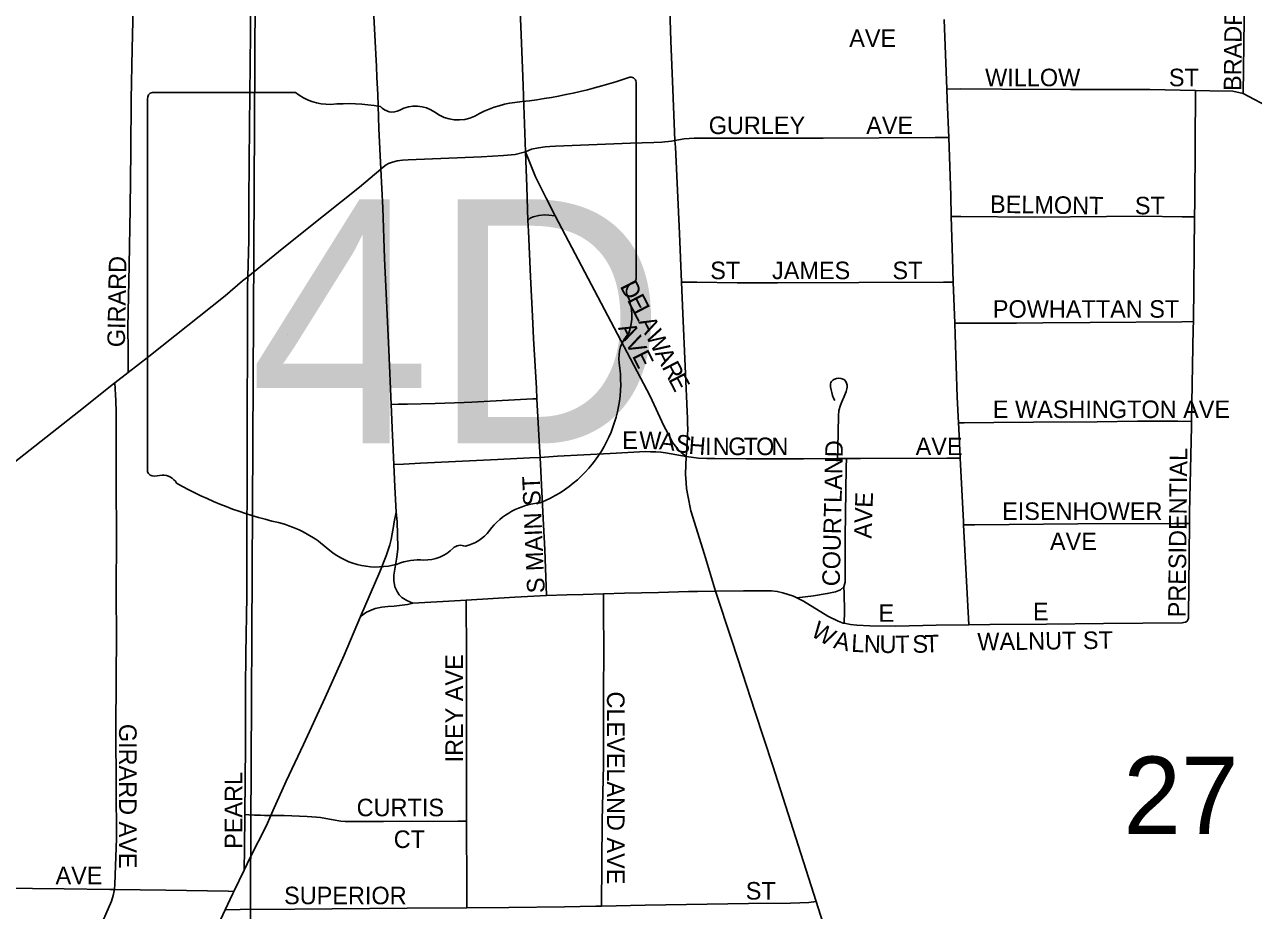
# Model space of a CAD drawing. Extents: x 1584893 to 1934202, y 663575 to 1091909.
# Drawn here: x 1792485 to 1795986, y 939146 to 941672 of the extents above; entities that cross this region are included whole.
import ezdxf

# ---------------------------------------------------------------- set-up
doc = ezdxf.new("R2010")
doc.units = 0
for name, color, linetype in [('GM_X_City_Street', 7, 'Continuous'), ('GM_X_City_Street_Text', 7, 'Continuous'), ('GM_X_Section', 7, 'Continuous'), ('GM_X_Section_Text', 7, 'Continuous'), ('GM_X_State_Location', 7, 'Continuous'), ('GM_X_State_Route', 7, 'Continuous'), ('GM_X_State_Shield', 7, 'Continuous')]:
    doc.layers.add(name, color=color, linetype=linetype)

msp = doc.modelspace()

# ---------------------------------------------------------------- linework, layer by layer
at = {"layer": 'GM_X_City_Street'}
for points in [[(1792779.8, 940680), (1792779.8, 940726.7), (1792779.8, 940743), (1792779.3, 940808.2), (1792782.3, 940986.4), (1792785.1, 941147.8), (1792787.4, 941311.6), (1792788.7, 941458.6), (1792791.4, 941603), (1792794.6, 941762), (1792797.6, 941920.5), (1792795.9, 942002), (1792796.3, 942039.4)], [(1793120.8, 940953), (1793123.9, 941056.9), (1793124.1, 941171.4), (1793125.7, 941384.4), (1793128.5, 941646.4), (1793129.5, 941826.6), (1793126.6, 941941.1), (1793123, 942045.7)], [(1795956.9, 941475.5), (1795963.9, 941967.4)], [(1795105, 941686.7), (1795112.8, 941488.1)], [(1795112.8, 941488.1), (1795152.1, 941488.3), (1795269.4, 941487.7), (1795464.8, 941486.6), (1795691.5, 941486.7), (1795821.4, 941483.5)], [(1795112.8, 941488.1), (1795114, 941458.4), (1795117.9, 941350)], [(1795818.2, 941123.8), (1795818.9, 941166.5), (1795820.3, 941330.5), (1795821.4, 941483.5)], [(1795821.4, 941483.5), (1795861.7, 941482.7), (1795927.8, 941481.9), (1795956.9, 941475.5)], [(1795956.9, 941475.5), (1796122.1, 941387.7), (1796266.6, 941309.6)], [(1793912.2, 941308.9), (1793929.6, 941316.3), (1793949.5, 941320.6), (1793968.1, 941323.3), (1793981.6, 941324.3), (1793997.8, 941325.4), (1794211.2, 941334), (1794277.4, 941335.3), (1794301, 941336.8), (1794308.9, 941337.6), (1794319.4, 941338.6), (1794328, 941339.7), (1794337.9, 941341.8)], [(1794337.9, 941341.8), (1794363.7, 941345.8), (1794392.2, 941347.6), (1794467.6, 941348.3), (1794599.1, 941348.4), (1794759.9, 941348.4), (1794920, 941348.9), (1795079.8, 941349.8), (1795117.9, 941350)], [(1795117.9, 941350), (1795123.8, 941184.3), (1795125.4, 941124.5)], [(1793918.9, 941113.1), (1793915.6, 941209.7), (1793912.2, 941308.9)], [(1793996.2, 941126.9), (1793970.7, 941177.2), (1793940.6, 941237.4), (1793912.2, 941308.9)], [(1793918.9, 941113.1), (1793925.8, 941119.6), (1793933.8, 941123.8), (1793949.8, 941127.6), (1793966.1, 941129.2), (1793978.3, 941128.8), (1793996.2, 941126.9)], [(1793944.5, 940605.1), (1793943.2, 940635.4), (1793935.3, 940777), (1793932.2, 940841), (1793926.7, 940952.3), (1793920.4, 941082.5), (1793918.9, 941113.1)], [(1794370, 940440.3), (1794355.5, 940452), (1794346.8, 940460.6), (1794331.9, 940479.9), (1794317.4, 940507.3), (1794306.4, 940528), (1794266.9, 940613), (1794034.3, 941054.4), (1793996.2, 941126.9)], [(1795125.4, 941124.5), (1795152.2, 941124.4), (1795362.4, 941123.3), (1795670.2, 941125.4), (1795783.4, 941123.6), (1795818.2, 941123.8)], [(1795125.4, 941124.5), (1795128.6, 941004.8), (1795131, 940937.4)], [(1795815.2, 940825.2), (1795818.2, 941123.8)], [(1793111.9, 939419.7), (1793113.9, 939615.6), (1793113.9, 939779.6), (1793114.8, 939878), (1793117.7, 940041.8), (1793118, 940205.5), (1793119.2, 940369.3), (1793119.1, 940582), (1793119.5, 940745.6), (1793120, 940926), (1793120.8, 940953)], [(1794356.9, 940938), (1794400.1, 940937.4), (1794514.8, 940935.8), (1794630.2, 940936.1), (1794862, 940936.7), (1795102.8, 940937.3), (1795131, 940937.4)], [(1795131, 940937.4), (1795135.2, 940820.6)], [(1795135.2, 940820.6), (1795165.7, 940820.7), (1795263.2, 940821.1), (1795311.6, 940820.9), (1795386.2, 940821.5), (1795520.9, 940822.7), (1795782.4, 940824.9), (1795815.2, 940825.2)], [(1795135.2, 940820.6), (1795136.3, 940788), (1795142.3, 940609.9), (1795146, 940536.5)], [(1795809.8, 940540.6), (1795815, 940805.9), (1795815.2, 940825.2)], [(1792740.5, 939205.8), (1792741.7, 939221.1), (1792746.6, 939351.8), (1792746, 939499.3), (1792744.4, 939660.6), (1792746.1, 939807.7), (1792746.7, 939932.5), (1792745.7, 940043.9), (1792746.8, 940222.8), (1792745.2, 940354), (1792745.2, 940452.6), (1792745.6, 940502.9), (1792746.1, 940551.2), (1792745.9, 940567.4), (1792744.7, 940600.3), (1792743.6, 940616.6), (1792741.4, 940650.5)], [(1794801.3, 940434.4), (1794802.4, 940464.5), (1794804, 940556.1), (1794805.1, 940571.7), (1794809.4, 940586.6), (1794813, 940596.1), (1794820.1, 940611.5), (1794826, 940626.3), (1794828.1, 940633.3), (1794828.7, 940638), (1794828.3, 940644.3), (1794826.8, 940650), (1794824.8, 940654.6), (1794820.6, 940659.4), (1794814.8, 940662.3), (1794810.6, 940663.1), (1794803.6, 940663.4), (1794797.8, 940662.7), (1794790.9, 940660.2), (1794787.5, 940657.8), (1794784.4, 940654.7), (1794782.5, 940651.3), (1794781.4, 940647.3), (1794781.1, 940639.1), (1794782.6, 940631), (1794784.5, 940623.2), (1794786.9, 940614.9), (1794789.9, 940607), (1794793.4, 940600)], [(1793529.1, 940588.7), (1793549.5, 940589.3), (1793575.6, 940590), (1793655, 940592), (1793737.2, 940594.5), (1793759.5, 940595.5), (1793828.9, 940599.2), (1793932.6, 940604.5), (1793944.5, 940605.1)], [(1793953.9, 940437.7), (1793951.2, 940484.3), (1793944.5, 940605.1)], [(1795146, 940536.5), (1795161.9, 940536.7), (1795246.1, 940537.4), (1795359.4, 940538.5), (1795541.1, 940539.5), (1795655.6, 940540.9), (1795771.3, 940540.9), (1795809.8, 940540.6)], [(1795146, 940536.5), (1795146.8, 940520.1), (1795150.9, 940436.2)], [(1795803.7, 940249.5), (1795804, 940281.2), (1795809.5, 940526.1), (1795809.8, 940540.6)], [(1793536.6, 940417.6), (1793564, 940419), (1793613.3, 940421.4), (1793832.6, 940432.4), (1793924.1, 940436.8), (1793953.9, 940437.7)], [(1793953.9, 940437.7), (1794003.6, 940441.4), (1794153.3, 940449.4), (1794253.8, 940454.4), (1794268.3, 940454.3), (1794283.2, 940454.1), (1794297.3, 940453.1), (1794310.7, 940450.8), (1794370, 940440.3)], [(1793972.1, 940044.2), (1793967, 940174.4), (1793962.9, 940245.4), (1793959.7, 940320.4), (1793953.9, 940437.7)], [(1794370, 940440.3), (1794405.2, 940436), (1794429.1, 940434.5), (1794451.7, 940434.4), (1794540.6, 940434.2), (1794703.9, 940434.1), (1794801.3, 940434.4)], [(1794801.3, 940434.4), (1794826.4, 940434.5)], [(1794818.9, 940068.7), (1794821.4, 940076), (1794822.5, 940082.1), (1794822.7, 940096.5), (1794823.2, 940211), (1794826.1, 940409), (1794826.4, 940434.5)], [(1794826.4, 940434.5), (1794866.9, 940434.7), (1795112.3, 940436), (1795150.9, 940436.2)], [(1795150.9, 940436.2), (1795159.9, 940255.7), (1795160.4, 940245.5)], [(1795160.4, 940245.5), (1795192.9, 940245.8), (1795485.5, 940248.3), (1795761.8, 940250), (1795778.1, 940249.8), (1795803.7, 940249.5)], [(1795160.4, 940245.5), (1795175.1, 939960.4)], [(1795797.1, 939971.2), (1795799.5, 939974.7), (1795801, 939979.3), (1795801.6, 939984.7), (1795803.7, 940249.5)], [(1794128.7, 939158.8), (1794130.8, 939402.6), (1794134.1, 939560.5), (1794134.3, 939648.9), (1794134.6, 939767.6), (1794134.8, 939887.8), (1794134.6, 940003.2), (1794134.3, 940049)], [(1794685.1, 940037.5), (1794675.3, 940042.4), (1794645.4, 940052.3), (1794629.5, 940055.8), (1794612.6, 940057.4), (1794590.1, 940057.9), (1794532.8, 940057.1), (1794453.9, 940056.3)], [(1794685.1, 940037.5), (1794732.4, 940043.7), (1794772.1, 940049.8), (1794795.5, 940054.7), (1794809.9, 940060.8), (1794818.9, 940068.7)], [(1794820.5, 939965.2), (1794821, 939998.4), (1794820, 940051), (1794818.9, 940068.7)], [(1793743.8, 939400.5), (1793743.8, 939554.5), (1793743.5, 939904.6), (1793743.1, 940001.9), (1793743.4, 940031.4)], [(1794820.5, 939965.2), (1794817.5, 939965.7), (1794803.3, 939970.7), (1794773.1, 939985.3), (1794703.9, 940028), (1794685.1, 940037.5)], [(1795175.1, 939960.4), (1795082.1, 939959.7), (1794967.5, 939957.1), (1794893.5, 939957.9), (1794856.4, 939959.7), (1794838.1, 939962), (1794820.5, 939965.2)], [(1795175.1, 939960.4), (1795235.5, 939961.4), (1795397.1, 939962.8), (1795558.7, 939964.1), (1795782.8, 939966.8), (1795787.4, 939967.2), (1795792.3, 939968.3), (1795797.1, 939971.2)], [(1793110.5, 939261.6), (1793110.9, 939322.4), (1793111.9, 939419.7)], [(1793111.9, 939419.7), (1793123.9, 939419), (1793139.8, 939418.1), (1793157, 939417.6), (1793168.3, 939417.3), (1793186.2, 939417.2)], [(1793186.2, 939417.2), (1793224.3, 939416.8), (1793290.3, 939414.5), (1793316.3, 939412.3), (1793328.2, 939410.9), (1793364, 939404.6), (1793386.2, 939401.1), (1793398.4, 939400.3), (1793507.8, 939399.9), (1793719.1, 939400.5), (1793743.8, 939400.5)], [(1793744.7, 939154.1), (1793744.7, 939158.3), (1793744.5, 939207.7), (1793743.8, 939399.8), (1793743.8, 939400.5)], [(1792443.1, 939209.8), (1792507.2, 939209.2), (1792597.7, 939207.8), (1792727.7, 939206), (1792740.5, 939205.8)], [(1792605.7, 938892.7), (1792617.6, 938920), (1792630.8, 938950), (1792658.7, 939009.3), (1792693.1, 939083.4), (1792732, 939173.2), (1792736.8, 939188.9), (1792740.5, 939205.8)], [(1792740.5, 939205.8), (1792886.9, 939204), (1793064.4, 939200.9), (1793080.9, 939200.6)], [(1794128.7, 939158.8), (1794253.5, 939161.3), (1794370.6, 939163.7), (1794547.7, 939166.3), (1794667.6, 939167), (1794693.8, 939167.9), (1794719.7, 939169.5), (1794740.5, 939172)], [(1793056.4, 939148.4), (1793098.6, 939148.7), (1793254.9, 939150), (1793574.7, 939152.9), (1793744.7, 939154.1)], [(1793744.7, 939154.1), (1793864.1, 939154.9), (1794023.4, 939157.1), (1794112.1, 939158.4), (1794128.7, 939158.8)]]:
    msp.add_lwpolyline(points, dxfattribs=at)
at = {"layer": 'GM_X_Section'}
for points in [[(1787878.9, 942509.8), (1793145.7, 942483.9), (1793117.6, 937197.1), (1787862.6, 937197)], [(1793145.7, 942483.9), (1798488.5, 942423.4), (1798422.1, 937164.9), (1793117.6, 937197.1)]]:
    msp.add_lwpolyline(points, close=True, dxfattribs=at)
at = {"layer": 'GM_X_State_Route'}
for points in [[(1793912.2, 941308.9), (1793907.4, 941442.1), (1793904.5, 941524.3), (1793898.6, 941666.5), (1793889.3, 941891.1), (1793881.5, 942075.7)], [(1794374.3, 940519.7), (1794374.1, 940533.4), (1794374, 940547.9), (1794360.7, 940847.9), (1794356.9, 940938), (1794351.1, 941076.6), (1794339.4, 941322.4), (1794337.9, 941341.8), (1794331.6, 941487), (1794326.4, 941625.7), (1794324.5, 941685.7), (1794319.6, 941794.4), (1794305.4, 942096.2)], [(1793465.1, 942069), (1793465.5, 942058.5), (1793472.4, 941873.5), (1793479.2, 941713.5), (1793486.6, 941569.5), (1793487.6, 941553.5), (1793488.7, 941521.2), (1793491.1, 941472.8), (1793494.1, 941376), (1793499.5, 941259.5)], [(1792450.9, 940421), (1792657.2, 940583.1), (1792734.1, 940645), (1792741.4, 940650.5), (1792779.8, 940680), (1792838.5, 940725.2), (1793056, 940898.7), (1793106.1, 940941), (1793120.8, 940953), (1793208, 941024), (1793285.1, 941085.6), (1793438.6, 941208.2), (1793499.5, 941259.5), (1793506.5, 941265.1), (1793514.7, 941271.7), (1793521.3, 941275.5), (1793530.5, 941278.9), (1793546, 941283.2), (1793561.4, 941285.7), (1793578.1, 941285.9), (1793786.4, 941295.1), (1793849.5, 941298.2), (1793882.8, 941301.9), (1793912.2, 941308.9)], [(1793499.5, 941259.5), (1793505.2, 941149.9), (1793510.4, 941005.1), (1793522.8, 940744.4), (1793529.1, 940588.7), (1793532.6, 940500.3), (1793536.6, 940417.6), (1793539.6, 940353.7), (1793543.5, 940282.2)], [(1794370, 940440.3), (1794372.5, 940474.4), (1794373.8, 940500.6), (1794374.3, 940519.4), (1794374.3, 940519.7)], [(1794453.9, 940056.3), (1794422.2, 940161.3), (1794383.3, 940285.2), (1794374.2, 940329.8), (1794371.2, 940349.6), (1794369.5, 940365.4), (1794368.3, 940389.8), (1794370, 940440.3)], [(1793543.5, 940282.2), (1793537.9, 940254.5), (1793535.8, 940241.1), (1793532.1, 940219.9), (1793528.8, 940203.7), (1793525, 940188.4), (1793515.2, 940157), (1793496.5, 940111.3), (1793442.2, 939984.2)], [(1793543.5, 940282.2), (1793546.3, 940255.3), (1793548.1, 940180.9), (1793548, 940177), (1793546.3, 940161.3), (1793544.4, 940147.8), (1793536.4, 940102.7), (1793536.7, 940086.9), (1793540, 940069.1), (1793547.4, 940053.8), (1793552.5, 940046.5), (1793559.2, 940038.9), (1793574, 940030.1), (1793590.7, 940022)], [(1793590.7, 940022), (1793625.6, 940024.1), (1793693.5, 940028.3), (1793743.4, 940031.4), (1793882.1, 940039.2), (1793972.1, 940044.2), (1794030.1, 940045.9), (1794076.7, 940047.3), (1794134.3, 940049), (1794193.7, 940050.5), (1794290.8, 940053.1), (1794376.1, 940055.4), (1794402, 940056.1), (1794453.9, 940056.3)], [(1795017.5, 938308.2), (1795009.3, 938333.2), (1794990.6, 938391), (1794926.7, 938593.1), (1794851.5, 938827.1), (1794766.3, 939091.1), (1794740.5, 939172), (1794616.7, 939559.1), (1794565.7, 939714.4), (1794530, 939822.9), (1794500.1, 939915.6), (1794453.9, 940056.3)], [(1793442.2, 939984.2), (1793458.7, 939996.5), (1793472.4, 940002.6), (1793484.1, 940006.8), (1793502.5, 940010.6), (1793519.9, 940012.6), (1793537.9, 940014.2), (1793561, 940016.3), (1793575.4, 940018.3), (1793590.7, 940022)], [(1793022.1, 939075.4), (1793056.4, 939148.4), (1793077.9, 939194.3), (1793080.9, 939200.6), (1793110.5, 939261.6), (1793127.8, 939297.3), (1793173.8, 939388.8), (1793186.2, 939417.2), (1793192.2, 939430.5), (1793230.5, 939515.4), (1793279.5, 939619.2), (1793341.6, 939753.6), (1793395.2, 939873.7), (1793442.2, 939984.2)]]:
    msp.add_lwpolyline(points, dxfattribs=at)
at = {"layer": 'GM_X_State_Shield'}
for p, q in [((1794227.3, 940951.6), (1794227.3, 941504.3)), ((1792835.1, 941459.9), (1792835.1, 940403.3)), ((1793256.5, 941478.1), (1792848.8, 941478.1)), ((1794227.1, 940951.7), (1794227.3, 940951.6))]:
    msp.add_line(p, q, dxfattribs=at)
for centre, radius, start, end in [((1793731.3, 942918.7), 1476.4, 275.8445, 288.9065), ((1794211.8, 941506.6), 15.5, 351.8621, 97.738), ((1792851, 941462.2), 16.1, 98.1301, 188.1301), ((1793353.6, 941600.8), 156.4, 231.6195, 271.1119), ((1793405.5, 940884.9), 561.6, 80.4867, 94.9883), ((1793919.7, 941155.4), 297, 97.3462, 120.7689), ((1793533, 941467.7), 45.1, 219.7921, 297.1024), ((1793599.2, 941345.5), 93.8, 54.4667, 119.1411), ((1793720.3, 941513), 112.9, 233.8562, 294.8282), ((1794223.7, 940911), 24, 107.944, 210.337), ((1794210.7, 940949.4), 16.6, 289.6038, 7.7341), ((1794071.1, 940841.1), 144, 340.033, 23.6496), ((1794282.8, 940720.2), 104.8, 136.8065, 186.9296), ((1793814, 940649.9), 369.3, 292.3089, 8.9858), ((1792851.2, 940401), 16.3, 171.9584, 258.3066), ((1792853.7, 940509.1), 124.2, 267.339, 280.6039), ((1792879.1, 940342.3), 44.8, 29.7484, 93.2717), ((1793444.3, 941291.7), 1066.1, 240.4129, 257.1985), ((1793969.8, 940106.7), 202.2, 94.4031, 142.5768), ((1793126.5, 939928.6), 333.6, 47.1842, 75.836), ((1793713.5, 940300.9), 119.3, 282.8732, 323.2771), ((1793727.1, 940155.6), 31.8, 65.7517, 132.6484), ((1793487.3, 940337.1), 211.7, 230.7004, 286.2918), ((1793625, 940258), 112.8, 268.777, 315.5493), ((1793609.6, 939971.8), 173.9, 85.6951, 111.2099)]:
    msp.add_arc(centre, radius, start, end, dxfattribs=at)

# ---------------------------------------------------------------- texts
at = {"layer": 'GM_X_City_Street_Text'}
for s, rotation, p in [('BRADFORD ST', 89.3972, (1795951.5, 941482.4)), ('AVE', 0, (1794834.5, 941608.1)), ('WILLOW', 0, (1795221.7, 941496.1)), ('ST', 0, (1795745.3, 941496.1)), ('GURLEY', 0, (1794434.1, 941359.7)), ('AVE', 0, (1794882.9, 941359.7)), ('BELMONT', 359.1464, (1795235.4, 941135.3)), ('ST', 0, (1795648.5, 941130.9)), ('GIRARD', 88.9421, (1792770.3, 940751.7)), ('ST', 0, (1794438.5, 940946.1)), ('JAMES', 0, (1794614.5, 940946.1)), ('ST', 0, (1794957.7, 940946.1)), ('D', 297.4644, (1794180, 940926.1)), ('E', 297.457, (1794200.3, 940887)), ('POWHATTAN ST', 0, (1795243.7, 940836.1)), ('L', 297.4757, (1794216.5, 940855.8)), ('A', 297.4644, (1794232.7, 940824.6)), ('AVE', 296.5651, (1794175, 940807.2)), ('W', 297.4673, (1794253, 940785.5)), ('A', 297.4644, (1794279.4, 940734.8)), ('R', 297.4667, (1794299.7, 940695.7)), ('E', 297.457, (1794318, 940660.6)), ('E WASHINGTON AVE', 0, (1795243.7, 940550.1)), ('E', 0, (1794187.7, 940462.1)), ('W', 359.1424, (1794235.9, 940462.1)), ('A', 353.6043, (1794291.8, 940461.4)), ('S', 348.1381, (1794334.3, 940456.7)), ('H', 355.2739, (1794375.4, 940448.4)), ('I', 359.8197, (1794423.6, 940444.6)), ('N', 359.9478, (1794445.7, 940444.6)), ('G', 359.9929, (1794489.8, 940444.5)), ('T', 359.9956, (1794533.8, 940444.5)), ('O', 359.9929, (1794569, 940444.5)), ('N', 359.9929, (1794612.9, 940444.5)), ('COURTLAND', 88.6943, (1794807.4, 940070.2)), ('AVE', 0, (1795023.7, 940444.5)), ('PRESIDENTIAL', 89.4122, (1795793.1, 939981.8)), ('S MAIN ST', 92.5281, (1793967.1, 940051.9)), ('E', 87.983, (1794900.9, 940293.8)), ('V', 87.9452, (1794899.3, 940249.8)), ('EISENHOWER', 0, (1795270.1, 940259.7)), ('A', 88.0981, (1794897.9, 940205.9)), ('AVE', 0, (1795406.5, 940173.7)), ('E', 0, (1794918.1, 939969.3)), ('E', 0, (1795358.1, 939973.7)), ('W', 328.8287, (1794722.1, 939931.1)), ('A', 347.3527, (1794787.3, 939894.9)), ('WALNUT ST', 0.7176, (1795199.8, 939887.7)), ('L', 356.8994, (1794839.3, 939884)), ('N', 358.09, (1794875.5, 939882.1)), ('U', 359.182, (1794920.6, 939880.6)), ('T', 0.5735, (1794965.9, 939879.9)), ('S', 1.5009, (1795015.2, 939880.5)), ('T', 1.689, (1795050.5, 939881.4)), ('IREY AVE', 90, (1793733.9, 939568.3)), ('CLEVELAND AVE', 270, (1794144.3, 939770.7)), ('GIRARD AVE', 270, (1792753.9, 939678.3)), ('PEARL', 90, (1793104.7, 939321.9)), ('CURTIS', 0, (1793430.9, 939414.9)), ('CT', 0, (1793536.5, 939324.5)), ('AVE', 0, (1792572.9, 939221.3)), ('SUPERIOR', 0, (1793224.1, 939164.1)), ('ST', 0, (1794539.7, 939177.4))]:
    msp.add_text(s, height=50, rotation=rotation, dxfattribs=at).set_placement(p)
at = {"layer": 'GM_X_Section_Text'}
msp.add_text('27', height=221, rotation=0, dxfattribs=at).set_placement((1795615.5, 939364))
at = {"layer": 'GM_X_State_Location'}
for s in ['s', 'r']:
    msp.add_text(s, height=1, dxfattribs=at).set_placement((1793515.5, 940861.4))
msp.add_text('4D', height=1, rotation=0, dxfattribs=at).set_placement((1793232.9, 940788.6))
at = {"layer": 'GM_X_State_Shield'}
msp.add_text('4D', height=696.1, dxfattribs=at).set_placement((1793124.5, 940477.8))

doc.saveas('drawing.dxf')
